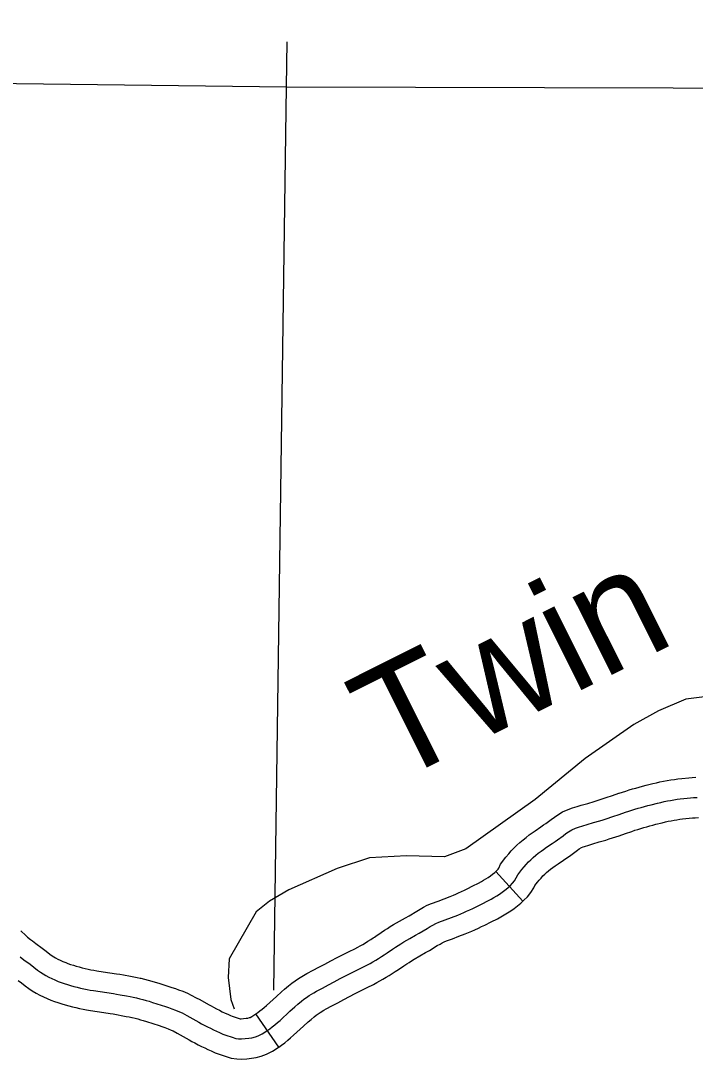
# Model space of a CAD drawing. Extents: x -19 to 366, y -4 to 359.
# Drawn here: x 135.19 to 135.666, y 198.369 to 199.103 of the extents above; entities that cross this region are included whole.
import ezdxf

# ---------------------------------------------------------------- set-up
doc = ezdxf.new("R2010")
doc.units = 0
for name, color, linetype in [('R_Axis Annot', 7, 'Continuous'), ('R_Temp Easement', 7, 'Continuous'), ('Sheet Fence', 7, 'Continuous'), ('T_Indications', 7, 'Continuous')]:
    doc.layers.add(name, color=color, linetype=linetype)

msp = doc.modelspace()

# ---------------------------------------------------------------- linework, layer by layer
at = {"layer": 'R_Axis Annot'}
for points in [[(135.37767, 199.05614), (135.37818, 199.08798)], [(134.44366, 199.06769), (135.37767, 199.05614)], [(135.36884, 198.41856), (135.37767, 199.05614)], [(135.37767, 199.05614), (136.37936, 199.05368)]]:
    msp.add_lwpolyline(points, dxfattribs=at)
at = {"layer": 'R_Temp Easement'}
msp.add_lwpolyline([(135.83524, 198.69256), (135.81299, 198.67654), (135.79532, 198.65409), (135.78589, 198.64799), (135.75415, 198.64255), (135.73186, 198.63754), (135.70127, 198.62907), (135.6597, 198.62398), (135.64045, 198.61556), (135.6231, 198.60601), (135.58879, 198.58198), (135.55337, 198.55301), (135.50436, 198.5183), (135.48926, 198.51256), (135.46241, 198.51321), (135.43633, 198.51197), (135.41367, 198.5043), (135.37933, 198.48937), (135.36575, 198.48136), (135.35633, 198.47373), (135.33718, 198.44065), (135.33648, 198.42737), (135.33844, 198.41183), (135.34088, 198.40522)], dxfattribs=at)
at = {"layer": 'Sheet Fence'}
for points in [[(139.44064, 1.53154), (139.25106, 10.14733), (139.06082, 18.76327), (138.86992, 27.37935), (138.67836, 35.99557), (138.48613, 44.61194), (138.29325, 53.22845), (138.09971, 61.84511), (137.9055, 70.46191), (137.71065, 79.07885), (137.51513, 87.69595), (137.31896, 96.31318), (137.12214, 104.93057), (136.92466, 113.54809), (136.72653, 122.16577), (136.52775, 130.78359), (136.32832, 139.40156), (136.12824, 148.01968), (135.9275, 156.63794), (135.72612, 165.25636), (135.5241, 173.87492), (135.32143, 182.49362), (135.11811, 191.11248), (134.91415, 199.73149), (134.70954, 208.35064), (134.50429, 216.96995), (134.2984, 225.5894), (134.09187, 234.209), (133.8847, 242.82876), (133.6769, 251.44866), (133.46845, 260.06872), (133.25937, 268.68892), (133.04965, 277.30928), (132.8393, 285.92978), (132.62831, 294.55044), (132.41669, 303.17125), (132.20444, 311.79221), (131.99156, 320.41333), (131.77805, 329.0346), (131.56391, 337.65601), (131.34914, 346.27759)], [(0, 198.13258), (7.10141, 198.13701), (14.2028, 198.15029), (21.30418, 198.17244), (28.40552, 198.20345), (35.50682, 198.24331), (42.60806, 198.29203), (49.70923, 198.34961), (56.81033, 198.41605), (63.91134, 198.49135), (71.01225, 198.5755), (78.11305, 198.66852), (85.21373, 198.77039), (92.31428, 198.88112), (99.41468, 199.0007), (106.51492, 199.12915), (113.61501, 199.26645), (120.71491, 199.4126), (127.81463, 199.56762), (134.91415, 199.73149), (142.01345, 199.90421), (149.11254, 200.0858), (156.2114, 200.27623), (163.31001, 200.47553), (170.40837, 200.68367), (177.50646, 200.90068), (184.60427, 201.12653), (191.7018, 201.36125), (198.79903, 201.60481), (205.89596, 201.85723), (212.99256, 202.1185), (220.08883, 202.38862), (227.18475, 202.6676), (234.28033, 202.95542), (241.37554, 203.2521), (248.47037, 203.55763), (255.56482, 203.87201), (262.65887, 204.19524), (269.75251, 204.52732), (276.84573, 204.86824), (283.93852, 205.21802), (291.03086, 205.57664), (298.12276, 205.94411), (305.21419, 206.32042), (312.30515, 206.70559), (319.39562, 207.09959), (326.48559, 207.50244), (333.57505, 207.91414), (340.664, 208.33468)], [(0, 189.51617), (7.11214, 189.52059), (14.22427, 189.53386), (21.33637, 189.55597), (28.44845, 189.58693), (35.56048, 189.62672), (42.67245, 189.67537), (49.78436, 189.73285), (56.89619, 189.79918), (64.00793, 189.87436), (71.11958, 189.95838), (78.23111, 190.05124), (85.34253, 190.15294), (92.45381, 190.26349), (99.56495, 190.38288), (106.67593, 190.51112), (113.78675, 190.6482), (120.89739, 190.79412), (128.00785, 190.94888), (135.11811, 191.11248), (142.22816, 191.28493), (149.33799, 191.46621), (156.44759, 191.65634), (163.55694, 191.85531), (170.66605, 192.06312), (177.77489, 192.27977), (184.88345, 192.50526), (191.99173, 192.73959), (199.09971, 192.98276), (206.20739, 193.23477), (213.31474, 193.49561), (220.42177, 193.7653), (227.52845, 194.04382), (234.63479, 194.33118), (241.74076, 194.62738), (248.84635, 194.93241), (255.95157, 195.24628), (263.05638, 195.56898), (270.16079, 195.90052), (277.26478, 196.24089), (284.36834, 196.5901), (291.47147, 196.94814), (298.57414, 197.31501), (305.67635, 197.69072), (312.77809, 198.07525), (319.87934, 198.46862), (326.9801, 198.87082), (334.08035, 199.28185), (341.18009, 199.7017)]]:
    msp.add_spline(points, degree=3, dxfattribs=at)
at = {"layer": 'T_Indications'}
for p, q in [((135.54463, 198.48119), (135.52563, 198.50231)), ((135.3723, 198.37831), (135.3561, 198.40164))]:
    msp.add_line(p, q, dxfattribs=at)
for points in [[(135.61266, 198.55755), (135.615, 198.55832), (135.61729, 198.55905), (135.61968, 198.55979), (135.62207, 198.5605), (135.62445, 198.56118), (135.62687, 198.56185), (135.62923, 198.56249), (135.63167, 198.56313), (135.63641, 198.56431), (135.63898, 198.56492), (135.64138, 198.56546), (135.644, 198.566), (135.64655, 198.56647), (135.64909, 198.56689), (135.65181, 198.56728), (135.65422, 198.56758), (135.65689, 198.56787), (135.66178, 198.56836), (135.66413, 198.56856), (135.66681, 198.56875)], [(135.50303, 198.47328), (135.50495, 198.47412), (135.50733, 198.4752), (135.50945, 198.47619), (135.5116, 198.47722), (135.51585, 198.47932), (135.52005, 198.48148), (135.52224, 198.48266), (135.5242, 198.48377), (135.52622, 198.485), (135.52817, 198.4863), (135.53014, 198.48769), (135.53199, 198.4891), (135.534, 198.49073), (135.5356, 198.49216), (135.53727, 198.4939), (135.53876, 198.49568), (135.54002, 198.49774), (135.54107, 198.49981), (135.5439, 198.50358), (135.5455, 198.50548), (135.54699, 198.50717), (135.54866, 198.50897), (135.5503, 198.51058), (135.55198, 198.51214), (135.55382, 198.5137), (135.55558, 198.51511), (135.55755, 198.51658), (135.55934, 198.51786), (135.56143, 198.51931), (135.56532, 198.52199), (135.56748, 198.52349), (135.5692, 198.52471), (135.57304, 198.52751), (135.57513, 198.529), (135.57692, 198.5302), (135.57936, 198.53166), (135.58191, 198.53283), (135.584, 198.53353), (135.58705, 198.53444), (135.59005, 198.53538), (135.59458, 198.53672), (135.59911, 198.53806), (135.60148, 198.53879), (135.60362, 198.53947), (135.6081, 198.54097), (135.61257, 198.54251), (135.61705, 198.54404), (135.6194, 198.54482), (135.62153, 198.5455), (135.62378, 198.54619), (135.62606, 198.54686), (135.62832, 198.54752), (135.63062, 198.54815), (135.63287, 198.54876), (135.63518, 198.54936), (135.63976, 198.55051), (135.64216, 198.55107), (135.64437, 198.55157), (135.64675, 198.55206), (135.64901, 198.55248), (135.65125, 198.55285), (135.65368, 198.5532), (135.65587, 198.55347), (135.65837, 198.55375), (135.66307, 198.55422), (135.66522, 198.55439), (135.66777, 198.55458)], [(135.52563, 198.50231), (135.52572, 198.50239), (135.5267, 198.5034), (135.5272, 198.504), (135.52762, 198.50469), (135.52897, 198.50733), (135.53277, 198.51241), (135.53473, 198.51475), (135.53646, 198.51672), (135.53847, 198.51887), (135.54047, 198.52084), (135.54256, 198.52278), (135.5448, 198.52468), (135.5469, 198.52635), (135.54917, 198.52805), (135.55114, 198.52946), (135.55334, 198.53099), (135.55726, 198.53368), (135.55932, 198.53511), (135.56089, 198.53623), (135.56474, 198.53904), (135.56705, 198.54068), (135.5693, 198.54219), (135.57273, 198.54425), (135.57667, 198.54606), (135.57972, 198.54708), (135.58291, 198.54803), (135.58591, 198.54896), (135.59054, 198.55034), (135.59502, 198.55166), (135.59724, 198.55234), (135.5992, 198.55297), (135.60353, 198.55442), (135.60797, 198.55595), (135.61253, 198.55751), (135.61266, 198.55755)], [(135.62157, 198.53057), (135.62379, 198.53131), (135.62578, 198.53194), (135.62788, 198.53259), (135.63005, 198.53323), (135.63218, 198.53385), (135.63437, 198.53445), (135.63652, 198.53503), (135.63869, 198.5356), (135.64311, 198.5367), (135.64534, 198.53723), (135.64736, 198.53768), (135.64949, 198.53812), (135.65147, 198.53849), (135.6534, 198.53881), (135.65555, 198.53912), (135.65752, 198.53936), (135.65986, 198.53962), (135.66436, 198.54007), (135.66632, 198.54023), (135.66874, 198.5404)], [(135.54463, 198.48119), (135.54547, 198.48194), (135.54785, 198.48441), (135.55032, 198.48736), (135.55242, 198.49079), (135.55318, 198.49228), (135.55503, 198.49475), (135.55626, 198.49621), (135.55751, 198.49763), (135.55885, 198.49907), (135.56012, 198.50032), (135.56139, 198.5015), (135.56285, 198.50273), (135.56427, 198.50387), (135.56593, 198.50511), (135.56753, 198.50625), (135.56951, 198.50763), (135.57339, 198.5103), (135.57565, 198.51186), (135.5775, 198.51318), (135.58135, 198.51599), (135.58321, 198.51731), (135.58454, 198.51821), (135.586, 198.51908), (135.58715, 198.51961), (135.58828, 198.51999), (135.59119, 198.52085), (135.59419, 198.52179), (135.59862, 198.52311), (135.60321, 198.52446), (135.60573, 198.52523), (135.60804, 198.52597), (135.61266, 198.52752), (135.61718, 198.52908), (135.62157, 198.53057), (135.62157, 198.53057)], [(135.4398, 198.45586), (135.44087, 198.45657), (135.44474, 198.45922), (135.44702, 198.46075), (135.44904, 198.46206), (135.45109, 198.46334), (135.45343, 198.46475), (135.45767, 198.46723), (135.46182, 198.46959), (135.46428, 198.47101), (135.46976, 198.47431), (135.47223, 198.47576), (135.47457, 198.47703), (135.47722, 198.47835), (135.48015, 198.47959), (135.48477, 198.48131), (135.48907, 198.483), (135.49343, 198.4847), (135.49562, 198.48558), (135.49744, 198.48634), (135.49915, 198.48709), (135.50141, 198.48811), (135.50338, 198.48903), (135.50537, 198.48999), (135.50946, 198.49201), (135.51343, 198.49405), (135.51536, 198.49509), (135.51699, 198.49601), (135.51859, 198.49699), (135.52015, 198.49803), (135.52175, 198.49915), (135.52321, 198.50026), (135.52477, 198.50153), (135.52563, 198.50231)], [(135.45558, 198.43224), (135.45677, 198.43303), (135.46069, 198.4357), (135.46268, 198.43705), (135.46429, 198.43809), (135.46596, 198.43913), (135.46795, 198.44033), (135.47186, 198.44262), (135.47595, 198.44495), (135.4787, 198.44654), (135.48425, 198.44988), (135.4862, 198.45102), (135.48769, 198.45182), (135.48909, 198.45252), (135.49066, 198.45319), (135.49493, 198.45478), (135.49943, 198.45655), (135.50388, 198.45829), (135.50636, 198.45928), (135.50861, 198.46022), (135.51074, 198.46115), (135.51325, 198.46229), (135.51553, 198.46335), (135.51783, 198.46446), (135.52224, 198.46663), (135.52667, 198.46891), (135.52912, 198.47023), (135.5314, 198.47153), (135.53385, 198.47302), (135.53619, 198.47457), (135.53853, 198.47622), (135.54078, 198.47793), (135.54324, 198.47994), (135.54463, 198.48119)], [(135.22082, 198.42317), (135.22318, 198.42244), (135.22531, 198.42181), (135.22772, 198.42114), (135.23004, 198.42053), (135.23231, 198.41998), (135.23464, 198.41945), (135.23693, 198.41898), (135.23912, 198.41857), (135.24157, 198.41815), (135.24624, 198.41742), (135.25092, 198.41672), (135.25559, 198.416), (135.2578, 198.41564), (135.26025, 198.41521), (135.2649, 198.41436), (135.26733, 198.4139), (135.26954, 198.41346), (135.27193, 198.41295), (135.27415, 198.41244), (135.27644, 198.41187), (135.27873, 198.41124), (135.28079, 198.41062), (135.28322, 198.40984), (135.29224, 198.40693), (135.29456, 198.40614), (135.29669, 198.40537), (135.29933, 198.40439), (135.30216, 198.40323), (135.30403, 198.40234), (135.30733, 198.40061), (135.30952, 198.39939), (135.3159, 198.39579), (135.31778, 198.39477), (135.31964, 198.39378), (135.32197, 198.39258), (135.32409, 198.39151), (135.3262, 198.39048), (135.32834, 198.38945), (135.33048, 198.38846), (135.3329, 198.38738), (135.33484, 198.38665), (135.33934, 198.38519), (135.34192, 198.38444), (135.34392, 198.38412), (135.346, 198.38407), (135.34865, 198.38423), (135.35127, 198.38449), (135.35335, 198.38484), (135.35586, 198.38548), (135.35788, 198.38619), (135.36058, 198.38766), (135.364, 198.38983), (135.36592, 198.39117), (135.36777, 198.39257), (135.36965, 198.39407), (135.37136, 198.39551), (135.37323, 198.39715), (135.38021, 198.40353), (135.38374, 198.40667), (135.38579, 198.4085), (135.38829, 198.41062), (135.39012, 198.41206), (135.39192, 198.41336), (135.39387, 198.41467), (135.39701, 198.4166), (135.39902, 198.41772), (135.40321, 198.41993), (135.40739, 198.42214), (135.41154, 198.42437), (135.41573, 198.42658), (135.41993, 198.42874), (135.42838, 198.43298), (135.43258, 198.43514), (135.43488, 198.43635), (135.43675, 198.43736), (135.43875, 198.43849), (135.44085, 198.43973), (135.44275, 198.44089), (135.44487, 198.44221), (135.44673, 198.4434), (135.44882, 198.4448), (135.45272, 198.44746), (135.45485, 198.4489), (135.45666, 198.45007), (135.45852, 198.45123), (135.46069, 198.45254), (135.46476, 198.45492), (135.46888, 198.45727), (135.47149, 198.45878), (135.477, 198.46209), (135.47921, 198.46339), (135.48113, 198.46443), (135.48316, 198.46544), (135.4854, 198.46639), (135.48985, 198.46805), (135.49425, 198.46978), (135.49865, 198.47149), (135.50099, 198.47243), (135.50303, 198.47328)], [(135.19014, 198.46036), (135.19092, 198.45969), (135.19299, 198.45782), (135.195, 198.45599), (135.19697, 198.45427), (135.19834, 198.45318), (135.20068, 198.45142), (135.2052, 198.44817), (135.20812, 198.44597), (135.21067, 198.44393), (135.21231, 198.44272), (135.21343, 198.44196), (135.21475, 198.44119), (135.21639, 198.44032), (135.21802, 198.43953), (135.2199, 198.4387), (135.22184, 198.43789), (135.22347, 198.43728), (135.22523, 198.43668), (135.2273, 198.43603), (135.22921, 198.43547), (135.23143, 198.43486), (135.23353, 198.4343), (135.23556, 198.43381), (135.23765, 198.43333), (135.23967, 198.43291), (135.24162, 198.43255), (135.24388, 198.43216), (135.24838, 198.43146), (135.25305, 198.43077), (135.25782, 198.43003), (135.26019, 198.42964), (135.26276, 198.42919), (135.2675, 198.42833), (135.27005, 198.42784), (135.27241, 198.42737), (135.27438, 198.42695)], [(135.3561, 198.40164), (135.35759, 198.40268), (135.35906, 198.40379), (135.36063, 198.40504), (135.36208, 198.40627), (135.36375, 198.40773), (135.3707, 198.41408), (135.3743, 198.41728), (135.37647, 198.41921), (135.37929, 198.42161), (135.38157, 198.4234), (135.3838, 198.42502), (135.3862, 198.42663), (135.38982, 198.42885), (135.39223, 198.43021), (135.39658, 198.43249), (135.4007, 198.43467), (135.40487, 198.43691), (135.40918, 198.43918), (135.41349, 198.4414), (135.42195, 198.44565), (135.42604, 198.44775), (135.4282, 198.44888), (135.42987, 198.44979), (135.43165, 198.45079), (135.43353, 198.4519), (135.43529, 198.45298), (135.43728, 198.45422), (135.43895, 198.45529), (135.4398, 198.45586)], [(135.18965, 198.44194), (135.19227, 198.43997), (135.19677, 198.43674), (135.19941, 198.43474), (135.20201, 198.43267), (135.20409, 198.43113), (135.20586, 198.42993), (135.20784, 198.42878), (135.20998, 198.42764), (135.21205, 198.42664), (135.21428, 198.42565), (135.21663, 198.42467), (135.21869, 198.4239), (135.22082, 198.42317)], [(135.3723, 198.37831), (135.37425, 198.37966), (135.37649, 198.38135), (135.37867, 198.38309), (135.38063, 198.38475), (135.38271, 198.38657), (135.38972, 198.39298), (135.39318, 198.39606), (135.39512, 198.39778), (135.39729, 198.39963), (135.39867, 198.40071), (135.40005, 198.40171), (135.40155, 198.40272), (135.40421, 198.40435), (135.4058, 198.40524), (135.40985, 198.40737), (135.41408, 198.40961), (135.4182, 198.41183), (135.42229, 198.41398), (135.42637, 198.41608), (135.43481, 198.42032), (135.43911, 198.42253), (135.44157, 198.42381), (135.44363, 198.42493), (135.44585, 198.42619), (135.44817, 198.42755), (135.45022, 198.42881), (135.45246, 198.4302), (135.45451, 198.43152), (135.45558, 198.43224)], [(135.18835, 198.4253), (135.19071, 198.42352), (135.19335, 198.42141), (135.19588, 198.41954), (135.19829, 198.4179), (135.20092, 198.41637), (135.20356, 198.41496), (135.20607, 198.41376), (135.20866, 198.4126), (135.21142, 198.41146), (135.2139, 198.41053), (135.21641, 198.40967), (135.21907, 198.40884), (135.22141, 198.40815), (135.22402, 198.40743), (135.22655, 198.40677), (135.22905, 198.40615), (135.23163, 198.40557), (135.23419, 198.40504), (135.23662, 198.40459), (135.23927, 198.40413), (135.2441, 198.40337), (135.2488, 198.40268), (135.25336, 198.40197), (135.25542, 198.40164), (135.25775, 198.40122), (135.2623, 198.4004), (135.26461, 198.39996), (135.26668, 198.39954), (135.26848, 198.39916)], [(135.27437, 198.42695), (135.27499, 198.42682), (135.27744, 198.42626), (135.28003, 198.42562), (135.28267, 198.42489), (135.285, 198.42419), (135.28757, 198.42337), (135.29672, 198.42042), (135.29928, 198.41954), (135.30159, 198.4187), (135.30449, 198.41763), (135.30791, 198.41623), (135.31039, 198.41504), (135.31408, 198.41311), (135.31646, 198.41179), (135.32279, 198.40822), (135.32452, 198.40728), (135.32623, 198.40636), (135.32843, 198.40523), (135.33041, 198.40423), (135.33239, 198.40326), (135.33439, 198.4023), (135.33636, 198.4014), (135.3383, 198.40052), (135.33952, 198.40007), (135.34353, 198.39877), (135.34505, 198.39832), (135.34522, 198.39829), (135.34574, 198.39828), (135.34752, 198.39839), (135.3494, 198.39858), (135.35042, 198.39875), (135.35173, 198.39908), (135.35209, 198.39921), (135.35337, 198.3999), (135.35613, 198.40166), (135.3561, 198.40164)], [(135.26848, 198.39916), (135.26886, 198.39908), (135.27085, 198.39862), (135.27284, 198.39813), (135.27479, 198.39759), (135.27657, 198.39706), (135.27888, 198.39632), (135.28777, 198.39345), (135.28984, 198.39274), (135.2918, 198.39203), (135.29417, 198.39115), (135.29641, 198.39024), (135.29768, 198.38963), (135.30058, 198.38811), (135.30258, 198.387), (135.30902, 198.38337), (135.31104, 198.38227), (135.31304, 198.3812), (135.31551, 198.37993), (135.31776, 198.37879), (135.32001, 198.37769), (135.32229, 198.3766), (135.3246, 198.37553), (135.32751, 198.37423), (135.33017, 198.37324), (135.33515, 198.37162), (135.33879, 198.37055), (135.34262, 198.36994), (135.34627, 198.36985), (135.34979, 198.37007), (135.35315, 198.3704), (135.35628, 198.37092), (135.35999, 198.37187), (135.36367, 198.37317), (135.36779, 198.37541), (135.37187, 198.37801), (135.3723, 198.37831)]]:
    msp.add_lwpolyline(points, dxfattribs=at)

# ---------------------------------------------------------------- texts
at = {"layer": 'R_Temp Easement'}
msp.add_text('Twin', height=0.08, rotation=26.63102, dxfattribs=at).set_placement((135.45216, 198.56317))

doc.saveas('drawing.dxf')
